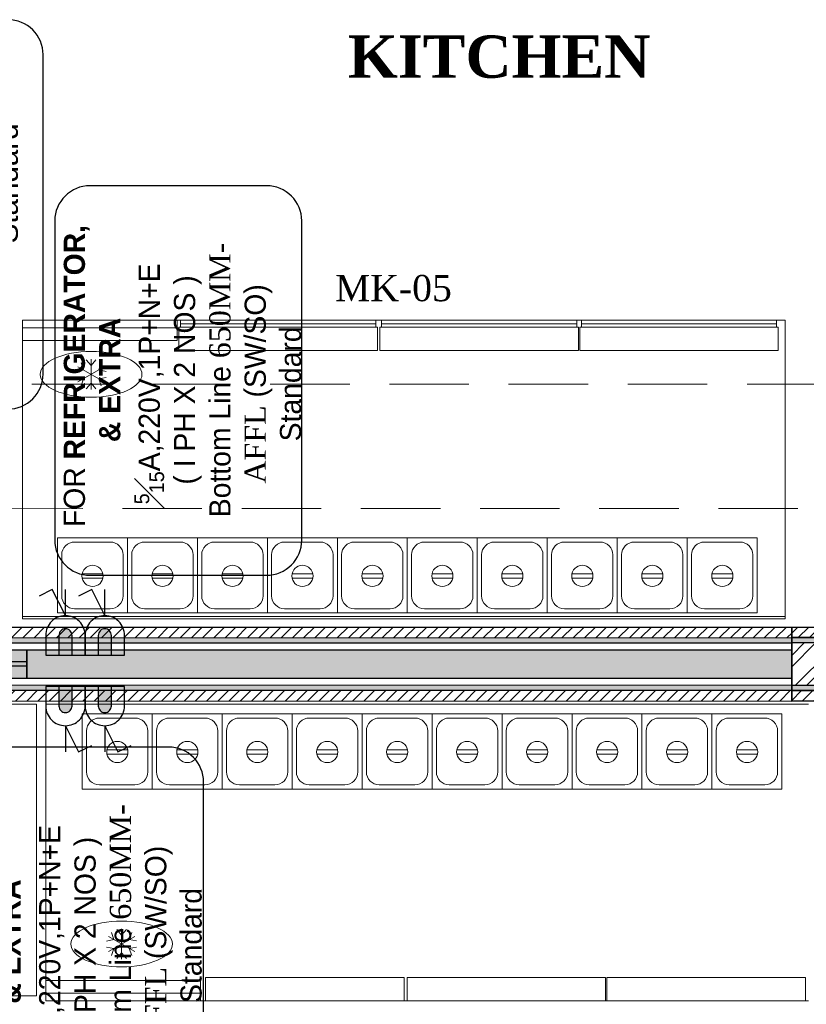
# Model space of a CAD drawing. Extents: x 3940905 to 4145695, y 925352 to 1109797.
# Tile 982 of 1056: x 4065272 to 4067128, y 1096290 to 1098615. Entities that reach past the tile are written whole.
import ezdxf

# ---------------------------------------------------------------- set-up
doc = ezdxf.new("R2010")
doc.units = 0
doc.header["$LTSCALE"] = 750
doc.header["$MEASUREMENT"] = 0
doc.linetypes.add('DASHED', pattern=[0.75, 0.5, -0.25])
doc.linetypes.add('DASHED2', pattern=[0.375, 0.25, -0.125])
doc.layers.get('0').update_dxf_attribs({"linetype": 'CONTINUOUS', "lineweight": 0})
for name, color, linetype, lineweight in [('BEAM', 104, 'CONTINUOUS', 0), ('CIVIL WALLS', 7, 'CONTINUOUS', 30), ('CKD Equipments', 252, 'CONTINUOUS', 0), ('CKD-Electrical Point', 7, 'CONTINUOUS', 25), ('CKD-Electrical Text', 7, 'CONTINUOUS', 25)]:
    doc.layers.add(name, color=color, linetype=linetype, lineweight=lineweight)
for name, color, linetype in [('GLASS', 5, 'CONTINUOUS'), ('PDF_A - TEXT', 7, 'CONTINUOUS'), ('S-Hatch_8', 7, 'CONTINUOUS')]:
    doc.layers.add(name, color=color, linetype=linetype)
doc.styles.add('CKD_Dimension Text', font='BOOKOS.TTF')
pattern_1 = [(45, (84350.27, 54122.346), (-13.25825215, 13.25825215), [])]
pattern_2 = [(50, (84350.27, 54122.346), (21.51780548, -1.88256405), [2.25, -24.75]), (355, (84350.27, 54122.346), (-4.16254001, 22.56576401), [1.8, -19.8]), (100.45144446, (84352.063, 54122.19), (17.3552654, 20.68319973), [1.91220576, -21.03426336]), (46.1842, (84350.27, 54128.346), (32.01723992, -4.96557842), [3.375, -37.125]), (96.6356355, (84352.938, 54127.932), (28.03985837, 29.22355802), [2.86831026, -31.5514128]), (351.184164, (84350.27, 54128.346), (28.03985835, 29.223558), [2.7, -29.70000003]), (21, (84353.27, 54126.846), (17.90721156, -12.07856672), [2.25, -24.75]), (326, (84353.27, 54126.846), (7.29945996, 21.75450135), [1.8, -19.8]), (71.45144474, (84354.762, 54125.84), (25.2066713, 9.67593458), [1.9122057, -21.03426336]), (37.5, (84350.2695, 54122.346), (0.36479566, 9.986815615), [0, -19.56, 0, -20.1, 0, -19.875]), (7.5, (84350.27, 54122.346), (7.892086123, 11.832351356), [0, -11.46, 0, -19.11, 0, -7.575]), (327.5, (84343.5795, 54122.346), (16.014673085, -0.676646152), [0, -7.5, 0, -23.4, 0, -31.05]), (317.5, (84340.58, 54122.346), (17.49558508, 3.00314947), [0, -9.75, 0, -15.54, 0, -22.05])]

# ---------------------------------------------------------------- blocks, each defined once
blk = doc.blocks.new('GDXGDRG')
at = {"layer": 'BEAM', "linetype": 'DASHED2'}
for p, q in [((3974013.1, 1043633.5), (3965223.8, 1043631.4)), ((3974227, 1043339.9), (3965437.5, 1043337.8))]:
    blk.add_line(p, q, dxfattribs=at)
blk = doc.blocks.new('A$C41F15E28')
at = {"layer": 'CKD-Electrical Point'}
blk.add_hatch(color=7, dxfattribs=at).paths.add_polyline_path([(15.5, 0), (-15.5, 0), (-15.5, -46.4, 0.414214), (0, -61.9, 0.414214), (15.5, -46.4)])
at = {"layer": 'CKD-Electrical Point', "color": 7}
for p, q in [((0, -92.9), (-31, -154.8)), ((0, -92.9), (0, -154.8)), ((-31, -154.8), (-61.9, -139.3))]:
    blk.add_line(p, q, dxfattribs=at)
blk.add_lwpolyline([(-46.4, 0), (46.4, 0), (46.4, -46.4, -0.414214), (0, -92.9), (0, -92.9, -0.414214), (-46.4, -46.4), (-46.4, 0)], format="xyb", dxfattribs=at)
blk.add_lwpolyline([(-15.5, 0), (15.5, 0), (15.5, -46.4, -0.414214), (0, -61.9, -0.414214), (-15.5, -46.4)], format="xyb", close=True, dxfattribs=at)

msp = doc.modelspace()

# ---------------------------------------------------------------- hatches: boundary and pattern name
at = {"layer": 'CIVIL WALLS', "true_color": 0x136734}
h = msp.add_hatch(dxfattribs=at)
h.set_pattern_fill('AR-CONC', color=116, scale=3)
h.set_pattern_definition(pattern_2)
h.paths.add_polyline_path([(4067812.5, 1095250.1), (4067812.5, 1097030.7), (4067093.7, 1097030.7), (4067093.7, 1097155.7), (4067812.5, 1097155.7), (4067812.5, 1097455.2), (4067825, 1097455.2), (4067825, 1097143.2), (4067093.7, 1097143.2), (4067093.7, 1097043.2), (4067825, 1097043.2), (4067825, 1095250.1)])
h = msp.add_hatch(dxfattribs=at)
h.set_pattern_fill('AR-CONC', color=116, scale=3)
h.set_pattern_definition(pattern_2)
h.paths.add_polyline_path([(4064787.7, 1097155.4), (4067093.7, 1097155.7), (4067093.7, 1097030.7), (4064787.7, 1097030.4)])
h.paths.add_polyline_path([(4064787.7, 1097142.9), (4067093.7, 1097143.2), (4067093.7, 1097043.2), (4064787.7, 1097042.9)], flags=17)
at = {"layer": 'GLASS'}
h = msp.add_hatch(color=4, dxfattribs=at)
h.dxf.hatch_style = 1
h.paths.add_polyline_path([(4065288.7, 1097126.7), (4067093.7, 1097126.7), (4067093.7, 1097059.6), (4065288.7, 1097059.6)])
at = {"layer": 'S-Hatch_8'}
h = msp.add_hatch(dxfattribs=at)
h.set_pattern_fill('ANSI31', color=6, scale=150)
h.set_pattern_definition(pattern_1)
h.paths.add_polyline_path([(4067812.5, 1097455.2), (4067812.5, 1097155.7), (4067093.7, 1097155.7), (4067093.7, 1097030.7), (4067812.7, 1097030.7), (4067812.5, 1095250.1), (4067787.5, 1095250.1), (4067787.7, 1097005.7), (4067093.7, 1097005.7), (4067093.7, 1097180.7), (4067787.7, 1097180.7), (4067787.8, 1097455.2)])
at = {"layer": 'S-Hatch_8', "true_color": 0x636466}
h = msp.add_hatch(dxfattribs=at)
h.set_pattern_fill('ANSI32', color=251, scale=150)
h.set_pattern_definition([(45, (84350.27, 54122.346), (-39.77475644, 39.77475644), []), (45, (84376.786, 54122.346), (-39.77475644, 39.77475644), [])])
h.paths.add_polyline_path([(4067825, 1097043.2), (4067825, 1095249.6), (4067922.6, 1095249.6), (4067922.6, 1097454.8), (4067825, 1097454.8), (4067825, 1097143.2), (4067093.7, 1097143.2), (4067093.7, 1097043.2)])
at = {"layer": 'S-Hatch_8'}
h = msp.add_hatch(dxfattribs=at)
h.set_pattern_fill('ANSI31', color=6, scale=150)
h.set_pattern_definition(pattern_1)
h.paths.add_polyline_path([(4064787.8, 1097180.6), (4067093.7, 1097180.7), (4067093.7, 1097005.7), (4064787.8, 1097005.6)])
h.paths.add_polyline_path([(4064787.8, 1097155.6), (4067093.7, 1097155.7), (4067093.7, 1097030.7), (4064787.8, 1097030.6)], flags=17)
at = {"layer": 'S-Hatch_8', "true_color": 0xffffff}
h = msp.add_hatch(color=7, dxfattribs=at)
h.dxf.hatch_style = 1
h.paths.add_polyline_path([(4064787.8, 1097126.7), (4065288.7, 1097126.7), (4065288.7, 1097059.6), (4064787.8, 1097059.6)])

# ---------------------------------------------------------------- linework, layer by layer
at = {"layer": 'CIVIL WALLS', "color": 6}
msp.add_lwpolyline([(4067812.5, 1097455.2), (4067812.5, 1097155.7), (4067093.7, 1097155.7), (4067093.7, 1097030.7), (4067812.7, 1097030.7), (4067812.5, 1095250.1), (4067787.5, 1095250.1), (4067787.7, 1097005.7), (4067093.7, 1097005.7), (4067093.7, 1097180.7), (4067787.7, 1097180.7), (4067787.8, 1097455.2), (4067812.5, 1097455.2)], dxfattribs=at)
at = {"layer": 'CIVIL WALLS', "color": 116, "true_color": 0x136734}
for points in [[(4067812.5, 1095250.1), (4067812.5, 1097030.7), (4067093.7, 1097030.7), (4067093.7, 1097155.7), (4067812.5, 1097155.7), (4067812.5, 1097455.2), (4067825, 1097455.2), (4067825, 1097143.2), (4067093.7, 1097143.2), (4067093.7, 1097043.2), (4067825, 1097043.2), (4067825, 1095250.1), (4067812.5, 1095250.1)], [(4064787.8, 1097155.6), (4067093.7, 1097155.7), (4067093.7, 1097030.7), (4064787.8, 1097030.6)]]:
    msp.add_lwpolyline(points, close=True, dxfattribs=at)
at = {"layer": 'CIVIL WALLS'}
for points in [[(4067825, 1097043.2), (4067825, 1095249.6), (4067922.6, 1095249.6), (4067922.6, 1097454.8), (4067825, 1097454.8), (4067825, 1097143.2), (4067093.7, 1097143.2), (4067093.7, 1097043.2)], [(4064787.8, 1097143.1), (4067093.7, 1097143.2), (4067093.7, 1097043.2), (4064787.8, 1097043.1)]]:
    msp.add_lwpolyline(points, close=True, dxfattribs=at)
at = {"layer": 'CIVIL WALLS', "color": 6}
msp.add_lwpolyline([(4064787.8, 1097180.6), (4067093.7, 1097180.7), (4067093.7, 1097005.7), (4064787.7, 1097005.1)], close=True, dxfattribs=at)
at = {"layer": 'CKD Equipments'}
for p, q in [((4065278.7, 1097205.5), (4065278.7, 1097905.5)), ((4065278.7, 1097905.5), (4067078.7, 1097905.5)), ((4067078.7, 1097905.5), (4067078.7, 1097205.5)), ((4067078.7, 1097205.5), (4065278.7, 1097205.5)), ((4065278.7, 1097205.5), (4065278.7, 1097200.3)), ((4067078.7, 1097205.5), (4067078.7, 1097200.3)), ((4065333.7, 1096298.4), (4065333.7, 1096998.4)), ((4065333.7, 1096998.4), (4067133.7, 1096998.4)), ((4067133.7, 1096298.4), (4065333.7, 1096298.4))]:
    msp.add_line(p, q, dxfattribs=at)
at = {"layer": 'CKD Equipments', "linetype": 'DASHED', "ltscale": 25}
for p, q in [((4065651.7, 1097905.2), (4065651.7, 1097888.7)), ((4066112.2, 1097905.2), (4065651.7, 1097905.2)), ((4066112.2, 1097905.2), (4066112.2, 1097888.7)), ((4066125.9, 1097905.2), (4066125.9, 1097888.7)), ((4066586.4, 1097905.2), (4066125.9, 1097905.2)), ((4066586.4, 1097905.2), (4066586.4, 1097888.7)), ((4066597.6, 1097905.2), (4066597.6, 1097888.7)), ((4067058.1, 1097905.2), (4066597.6, 1097905.2)), ((4067058.1, 1097905.2), (4067058.1, 1097888.7)), ((4066116.2, 1097888.7), (4065647.6, 1097888.7)), ((4065647.6, 1097888.7), (4065647.6, 1097833.7)), ((4066112.2, 1097896.9), (4065651.7, 1097896.9)), ((4066116.2, 1097833.7), (4066116.2, 1097888.7)), ((4066590.5, 1097888.7), (4066121.9, 1097888.7)), ((4066121.9, 1097888.7), (4066121.9, 1097833.7)), ((4066586.4, 1097896.9), (4066125.9, 1097896.9)), ((4066590.5, 1097833.7), (4066590.5, 1097888.7)), ((4067062.2, 1097888.7), (4066593.6, 1097888.7)), ((4066593.6, 1097888.7), (4066593.6, 1097833.7)), ((4067058.1, 1097896.9), (4066597.6, 1097896.9)), ((4067062.2, 1097833.7), (4067062.2, 1097888.7)), ((4065647.6, 1097833.7), (4066116.2, 1097833.7)), ((4066121.9, 1097833.7), (4066590.5, 1097833.7)), ((4066593.6, 1097833.7), (4067062.2, 1097833.7)), ((4065311.9, 1096998.4), (4064432.5, 1096998.4)), ((4065311.9, 1096309.9), (4065311.9, 1096998.4)), ((4065711, 1096353.4), (4066179.6, 1096353.4)), ((4065711, 1096298.4), (4065711, 1096353.4)), ((4066179.6, 1096353.4), (4066179.6, 1096298.4)), ((4066186.1, 1096353.4), (4066654.7, 1096353.4)), ((4066186.1, 1096298.4), (4066186.1, 1096353.4)), ((4066654.7, 1096353.4), (4066654.7, 1096298.4)), ((4066657.8, 1096353.4), (4067126.4, 1096353.4)), ((4066657.8, 1096298.4), (4066657.8, 1096353.4)), ((4067126.4, 1096353.4), (4067126.4, 1096298.4)), ((4064432.5, 1096309.9), (4065311.9, 1096309.9)), ((4066179.6, 1096298.4), (4065711, 1096298.4)), ((4066654.7, 1096298.4), (4066186.1, 1096298.4)), ((4067126.4, 1096298.4), (4066657.8, 1096298.4))]:
    msp.add_line(p, q, dxfattribs=at)
at = {"layer": 'CKD Equipments', "color": 1, "ltscale": 700}
for p, q in [((4065440.8, 1097798.3, 9439.3), (4065429.3, 1097811.4, 9439.3)), ((4065440.8, 1097813.3, 9439.3), (4065440.8, 1097741.3, 9439.3)), ((4065440.8, 1097798.3, 9439.3), (4065452.2, 1097811.4, 9439.3)), ((4065422.6, 1097787.8, 9439.3), (4065405.5, 1097784.4, 9439.3)), ((4065409.6, 1097795.3, 9439.3), (4065471.9, 1097759.3, 9439.3)), ((4065409.6, 1097759.3, 9439.3), (4065471.9, 1097795.3, 9439.3)), ((4065422.6, 1097787.8, 9439.3), (4065417, 1097804.3, 9439.3)), ((4065459, 1097787.8, 9439.3), (4065464.6, 1097804.3, 9439.3)), ((4065459, 1097787.8, 9439.3), (4065476.1, 1097784.4, 9439.3)), ((4065422.6, 1097766.8, 9439.3), (4065405.5, 1097770.2, 9439.3)), ((4065422.6, 1097766.8, 9439.3), (4065417, 1097750.3, 9439.3)), ((4065459, 1097766.8, 9439.3), (4065476.1, 1097770.2, 9439.3)), ((4065459, 1097766.8, 9439.3), (4065464.6, 1097750.3, 9439.3)), ((4065440.8, 1097756.3, 9439.3), (4065429.3, 1097743.2, 9439.3)), ((4065440.8, 1097756.3, 9439.3), (4065452.2, 1097743.2, 9439.3)), ((4065512.7, 1096453.5, 9439.3), (4065501.2, 1096466.6, 9439.3)), ((4065512.7, 1096468.5, 9439.3), (4065512.7, 1096396.5, 9439.3)), ((4065512.7, 1096453.5, 9439.3), (4065524.1, 1096466.6, 9439.3)), ((4065494.2, 1096442.8, 9439.3), (4065477.1, 1096439.4, 9439.3)), ((4065481.5, 1096450.5, 9439.3), (4065543.8, 1096414.5, 9439.3)), ((4065481.5, 1096414.5, 9439.3), (4065543.8, 1096450.5, 9439.3)), ((4065494.2, 1096442.8, 9439.3), (4065488.6, 1096459.3, 9439.3)), ((4065530.8, 1096443, 9439.3), (4065536.5, 1096459.5, 9439.3)), ((4065530.8, 1096443, 9439.3), (4065547.9, 1096439.6, 9439.3)), ((4065494.2, 1096421.8, 9439.3), (4065477.1, 1096425.2, 9439.3)), ((4065494.2, 1096421.8, 9439.3), (4065488.6, 1096405.3, 9439.3)), ((4065530.8, 1096422, 9439.3), (4065547.9, 1096425.3, 9439.3)), ((4065530.8, 1096422, 9439.3), (4065536.5, 1096405.5, 9439.3)), ((4065512.7, 1096411.5, 9439.3), (4065501.2, 1096398.3, 9439.3)), ((4065512.7, 1096411.5, 9439.3), (4065524.1, 1096398.3, 9439.3))]:
    msp.add_line(p, q, dxfattribs=at)
at = {"layer": 'CKD Equipments', "color": 4}
for p, q in [((4065361.3, 1097213.9), (4065361.3, 1097391.7)), ((4065361.3, 1097391.7), (4065526.4, 1097391.7)), ((4065361.3, 1097213.9), (4065361.3, 1097391.7)), ((4065361.3, 1097391.7), (4065361.3, 1097213.9)), ((4065526.4, 1097213.9), (4065526.4, 1097391.7)), ((4065526.4, 1097391.7), (4065691.5, 1097391.7)), ((4065526.4, 1097213.9), (4065526.4, 1097391.7)), ((4065526.4, 1097391.7), (4065526.4, 1097213.9)), ((4065691.5, 1097213.9), (4065691.5, 1097391.7)), ((4065691.5, 1097391.7), (4065856.6, 1097391.7)), ((4065691.5, 1097213.9), (4065691.5, 1097391.7)), ((4065691.5, 1097391.7), (4065691.5, 1097213.9)), ((4065856.6, 1097213.9), (4065856.6, 1097391.7)), ((4065856.6, 1097391.7), (4066021.7, 1097391.7)), ((4065856.6, 1097213.9), (4065856.6, 1097391.7)), ((4065856.6, 1097391.7), (4065856.6, 1097213.9)), ((4066021.7, 1097213.9), (4066021.7, 1097391.7)), ((4066021.7, 1097391.7), (4066186.8, 1097391.7)), ((4066021.7, 1097213.9), (4066021.7, 1097391.7)), ((4066021.7, 1097391.7), (4066021.7, 1097213.9)), ((4066186.8, 1097213.9), (4066186.8, 1097391.7)), ((4066186.8, 1097391.7), (4066351.9, 1097391.7)), ((4066186.8, 1097213.9), (4066186.8, 1097391.7)), ((4066186.8, 1097391.7), (4066186.8, 1097213.9)), ((4066351.9, 1097213.9), (4066351.9, 1097391.7)), ((4066351.9, 1097391.7), (4066351.9, 1097213.9)), ((4066351.9, 1097213.9), (4066351.9, 1097391.7)), ((4066351.9, 1097391.7), (4066517, 1097391.7)), ((4066351.9, 1097213.9), (4066351.9, 1097391.7)), ((4066351.9, 1097391.7), (4066351.9, 1097213.9)), ((4066517, 1097213.9), (4066517, 1097391.7)), ((4066517, 1097391.7), (4066682.1, 1097391.7)), ((4066517, 1097213.9), (4066517, 1097391.7)), ((4066517, 1097391.7), (4066517, 1097213.9)), ((4066682.1, 1097213.9), (4066682.1, 1097391.7)), ((4066682.1, 1097391.7), (4066847.2, 1097391.7)), ((4066682.1, 1097213.9), (4066682.1, 1097391.7)), ((4066682.1, 1097391.7), (4066682.1, 1097213.9)), ((4066847.2, 1097213.9), (4066847.2, 1097391.7)), ((4066847.2, 1097391.7), (4066847.2, 1097213.9)), ((4066847.2, 1097213.9), (4066847.2, 1097391.7)), ((4066847.2, 1097391.7), (4067012.3, 1097391.7)), ((4066847.2, 1097213.9), (4066847.2, 1097391.7)), ((4066847.2, 1097391.7), (4066847.2, 1097213.9)), ((4067012.3, 1097213.9), (4067012.3, 1097391.7)), ((4067012.3, 1097391.7), (4067012.3, 1097213.9)), ((4065401.9, 1097381.5), (4065485.7, 1097381.5)), ((4065567, 1097381.5), (4065650.8, 1097381.5)), ((4065732.1, 1097381.5), (4065815.9, 1097381.5)), ((4065897.2, 1097381.5), (4065981, 1097381.5)), ((4066062.3, 1097381.5), (4066146.1, 1097381.5)), ((4066227.4, 1097381.5), (4066311.2, 1097381.5)), ((4066392.5, 1097381.5), (4066476.3, 1097381.5)), ((4066557.6, 1097381.5), (4066641.4, 1097381.5)), ((4066722.7, 1097381.5), (4066806.5, 1097381.5)), ((4066887.8, 1097381.5), (4066971.6, 1097381.5)), ((4065371.4, 1097254.5), (4065371.4, 1097351)), ((4065516.2, 1097351), (4065516.2, 1097254.5)), ((4065536.5, 1097254.5), (4065536.5, 1097351)), ((4065681.3, 1097351), (4065681.3, 1097254.5)), ((4065701.6, 1097254.5), (4065701.6, 1097351)), ((4065846.4, 1097351), (4065846.4, 1097254.5)), ((4065866.7, 1097254.5), (4065866.7, 1097351)), ((4066011.5, 1097351), (4066011.5, 1097254.5)), ((4066031.8, 1097254.5), (4066031.8, 1097351)), ((4066176.6, 1097351), (4066176.6, 1097254.5)), ((4066196.9, 1097254.5), (4066196.9, 1097351)), ((4066341.7, 1097351), (4066341.7, 1097254.5)), ((4066362, 1097254.5), (4066362, 1097351)), ((4066506.8, 1097351), (4066506.8, 1097254.5)), ((4066527.1, 1097254.5), (4066527.1, 1097351)), ((4066671.9, 1097351), (4066671.9, 1097254.5)), ((4066692.2, 1097254.5), (4066692.2, 1097351)), ((4066837, 1097351), (4066837, 1097254.5)), ((4066857.3, 1097254.5), (4066857.3, 1097351)), ((4067002.1, 1097351), (4067002.1, 1097254.5)), ((4065468.6, 1097306.5), (4065419.6, 1097306.5)), ((4065633.7, 1097306.5), (4065584.7, 1097306.5)), ((4065798.8, 1097306.5), (4065749.8, 1097306.5)), ((4065963.9, 1097306.5), (4065914.9, 1097306.5)), ((4066129, 1097306.5), (4066080, 1097306.5)), ((4066294.1, 1097306.5), (4066245.1, 1097306.5)), ((4066459.2, 1097306.5), (4066410.2, 1097306.5)), ((4066624.3, 1097306.5), (4066575.3, 1097306.5)), ((4066789.4, 1097306.5), (4066740.4, 1097306.5)), ((4066954.5, 1097306.5), (4066905.5, 1097306.5)), ((4065419.6, 1097296.5), (4065468.6, 1097296.5)), ((4065584.7, 1097296.5), (4065633.7, 1097296.5)), ((4065749.8, 1097296.5), (4065798.8, 1097296.5)), ((4065914.9, 1097296.5), (4065963.9, 1097296.5)), ((4066080, 1097296.5), (4066129, 1097296.5)), ((4066245.1, 1097296.5), (4066294.1, 1097296.5)), ((4066410.2, 1097296.5), (4066459.2, 1097296.5)), ((4066575.3, 1097296.5), (4066624.3, 1097296.5)), ((4066740.4, 1097296.5), (4066789.4, 1097296.5)), ((4066905.5, 1097296.5), (4066954.5, 1097296.5)), ((4065526.4, 1097213.9), (4065361.3, 1097213.9)), ((4065485.7, 1097224), (4065401.9, 1097224)), ((4065691.5, 1097213.9), (4065526.4, 1097213.9)), ((4065650.8, 1097224), (4065567, 1097224)), ((4065856.6, 1097213.9), (4065691.5, 1097213.9)), ((4065815.9, 1097224), (4065732.1, 1097224)), ((4066021.7, 1097213.9), (4065856.6, 1097213.9)), ((4065981, 1097224), (4065897.2, 1097224)), ((4066186.8, 1097213.9), (4066021.7, 1097213.9)), ((4066146.1, 1097224), (4066062.3, 1097224)), ((4066351.9, 1097213.9), (4066186.8, 1097213.9)), ((4066311.2, 1097224), (4066227.4, 1097224)), ((4066517, 1097213.9), (4066351.9, 1097213.9)), ((4066476.3, 1097224), (4066392.5, 1097224)), ((4066682.1, 1097213.9), (4066517, 1097213.9)), ((4066641.4, 1097224), (4066557.6, 1097224)), ((4066847.2, 1097213.9), (4066682.1, 1097213.9)), ((4066806.5, 1097224), (4066722.7, 1097224)), ((4067012.3, 1097213.9), (4066847.2, 1097213.9)), ((4066971.6, 1097224), (4066887.8, 1097224)), ((4065419.7, 1096798.2), (4065419.7, 1096976)), ((4065419.7, 1096976), (4065584.8, 1096976)), ((4065419.7, 1096798.2), (4065419.7, 1096976)), ((4065419.7, 1096976), (4065419.7, 1096798.2)), ((4065584.8, 1096798.2), (4065584.8, 1096976)), ((4065584.8, 1096976), (4065749.9, 1096976)), ((4065584.8, 1096798.2), (4065584.8, 1096976)), ((4065584.8, 1096976), (4065584.8, 1096798.2)), ((4065749.9, 1096798.2), (4065749.9, 1096976)), ((4065749.9, 1096976), (4065915, 1096976)), ((4065749.9, 1096798.2), (4065749.9, 1096976)), ((4065749.9, 1096976), (4065749.9, 1096798.2)), ((4065915, 1096798.2), (4065915, 1096976)), ((4065915, 1096976), (4066080.1, 1096976)), ((4065915, 1096798.2), (4065915, 1096976)), ((4065915, 1096976), (4065915, 1096798.2)), ((4066080.1, 1096798.2), (4066080.1, 1096976)), ((4066080.1, 1096976), (4066245.2, 1096976)), ((4066080.1, 1096798.2), (4066080.1, 1096976)), ((4066080.1, 1096976), (4066080.1, 1096798.2)), ((4066245.2, 1096798.2), (4066245.2, 1096976)), ((4066245.2, 1096976), (4066410.3, 1096976)), ((4066245.2, 1096798.2), (4066245.2, 1096976)), ((4066245.2, 1096976), (4066245.2, 1096798.2)), ((4066410.3, 1096798.2), (4066410.3, 1096976)), ((4066410.3, 1096976), (4066410.3, 1096798.2)), ((4066410.3, 1096798.2), (4066410.3, 1096976)), ((4066410.3, 1096976), (4066575.4, 1096976)), ((4066410.3, 1096798.2), (4066410.3, 1096976)), ((4066410.3, 1096976), (4066410.3, 1096798.2)), ((4066575.4, 1096798.2), (4066575.4, 1096976)), ((4066575.4, 1096976), (4066740.5, 1096976)), ((4066575.4, 1096798.2), (4066575.4, 1096976)), ((4066575.4, 1096976), (4066575.4, 1096798.2)), ((4066740.5, 1096798.2), (4066740.5, 1096976)), ((4066740.5, 1096976), (4066905.6, 1096976)), ((4066740.5, 1096798.2), (4066740.5, 1096976)), ((4066740.5, 1096976), (4066740.5, 1096798.2)), ((4066905.6, 1096798.2), (4066905.6, 1096976)), ((4066905.6, 1096976), (4067070.7, 1096976)), ((4066905.6, 1096798.2), (4066905.6, 1096976)), ((4066905.6, 1096976), (4066905.6, 1096798.2)), ((4067070.7, 1096798.2), (4067070.7, 1096976)), ((4067070.7, 1096798.2), (4067070.7, 1096976)), ((4067070.7, 1096976), (4067070.7, 1096798.2)), ((4065460.3, 1096965.8), (4065544.1, 1096965.8)), ((4065625.4, 1096965.8), (4065709.2, 1096965.8)), ((4065790.5, 1096965.8), (4065874.3, 1096965.8)), ((4065955.6, 1096965.8), (4066039.4, 1096965.8)), ((4066120.7, 1096965.8), (4066204.5, 1096965.8)), ((4066285.8, 1096965.8), (4066369.6, 1096965.8)), ((4066450.9, 1096965.8), (4066534.7, 1096965.8)), ((4066616, 1096965.8), (4066699.8, 1096965.8)), ((4066781.1, 1096965.8), (4066864.9, 1096965.8)), ((4066946.2, 1096965.8), (4067030, 1096965.8)), ((4065429.8, 1096838.8), (4065429.8, 1096935.4)), ((4065574.6, 1096935.4), (4065574.6, 1096838.8)), ((4065594.9, 1096838.8), (4065594.9, 1096935.4)), ((4065739.7, 1096935.4), (4065739.7, 1096838.8)), ((4065760, 1096838.8), (4065760, 1096935.4)), ((4065904.8, 1096935.4), (4065904.8, 1096838.8)), ((4065925.1, 1096838.8), (4065925.1, 1096935.4)), ((4066069.9, 1096935.4), (4066069.9, 1096838.8)), ((4066090.2, 1096838.8), (4066090.2, 1096935.4)), ((4066235, 1096935.4), (4066235, 1096838.8)), ((4066255.3, 1096838.8), (4066255.3, 1096935.4)), ((4066400.1, 1096935.4), (4066400.1, 1096838.8)), ((4066420.4, 1096838.8), (4066420.4, 1096935.4)), ((4066565.2, 1096935.4), (4066565.2, 1096838.8)), ((4066585.5, 1096838.8), (4066585.5, 1096935.4)), ((4066730.3, 1096935.4), (4066730.3, 1096838.8)), ((4066750.6, 1096838.8), (4066750.6, 1096935.4)), ((4066895.4, 1096935.4), (4066895.4, 1096838.8)), ((4066915.7, 1096838.8), (4066915.7, 1096935.4)), ((4067060.5, 1096935.4), (4067060.5, 1096838.8)), ((4065527.1, 1096890.8), (4065478.1, 1096890.8)), ((4065478.1, 1096880.8), (4065527.1, 1096880.8)), ((4065692.2, 1096890.8), (4065643.2, 1096890.8)), ((4065643.2, 1096880.8), (4065692.2, 1096880.8)), ((4065857.3, 1096890.8), (4065808.3, 1096890.8)), ((4065808.3, 1096880.8), (4065857.3, 1096880.8)), ((4066022.4, 1096890.8), (4065973.4, 1096890.8)), ((4065973.4, 1096880.8), (4066022.4, 1096880.8)), ((4066187.5, 1096890.8), (4066138.5, 1096890.8)), ((4066138.5, 1096880.8), (4066187.5, 1096880.8)), ((4066352.6, 1096890.8), (4066303.6, 1096890.8)), ((4066303.6, 1096880.8), (4066352.6, 1096880.8)), ((4066517.7, 1096890.8), (4066468.7, 1096890.8)), ((4066468.7, 1096880.8), (4066517.7, 1096880.8)), ((4066682.8, 1096890.8), (4066633.8, 1096890.8)), ((4066633.8, 1096880.8), (4066682.8, 1096880.8)), ((4066847.9, 1096890.8), (4066798.9, 1096890.8)), ((4066798.9, 1096880.8), (4066847.9, 1096880.8)), ((4067013, 1096890.8), (4066964, 1096890.8)), ((4066964, 1096880.8), (4067013, 1096880.8)), ((4065584.8, 1096798.2), (4065419.7, 1096798.2)), ((4065544.1, 1096808.4), (4065460.3, 1096808.4)), ((4065749.9, 1096798.2), (4065584.8, 1096798.2)), ((4065709.2, 1096808.4), (4065625.4, 1096808.4)), ((4065915, 1096798.2), (4065749.9, 1096798.2)), ((4065874.3, 1096808.4), (4065790.5, 1096808.4)), ((4066080.1, 1096798.2), (4065915, 1096798.2)), ((4066039.4, 1096808.4), (4065955.6, 1096808.4)), ((4066245.2, 1096798.2), (4066080.1, 1096798.2)), ((4066204.5, 1096808.4), (4066120.7, 1096808.4)), ((4066410.3, 1096798.2), (4066245.2, 1096798.2)), ((4066369.6, 1096808.4), (4066285.8, 1096808.4)), ((4066575.4, 1096798.2), (4066410.3, 1096798.2)), ((4066534.7, 1096808.4), (4066450.9, 1096808.4)), ((4066740.5, 1096798.2), (4066575.4, 1096798.2)), ((4066699.8, 1096808.4), (4066616, 1096808.4)), ((4066905.6, 1096798.2), (4066740.5, 1096798.2)), ((4066864.9, 1096808.4), (4066781.1, 1096808.4)), ((4067070.7, 1096798.2), (4066905.6, 1096798.2)), ((4067030, 1096808.4), (4066946.2, 1096808.4))]:
    msp.add_line(p, q, dxfattribs=at)
at = {"layer": 'CKD Equipments', "lineweight": 5}
msp.add_line((4067078.7, 1097200.3, -141), (4065278.7, 1097200.3, -141), dxfattribs=at)
at = {"layer": 'CKD Equipments', "color": 4}
for centre in [(4065444.1, 1097301.5), (4065609.2, 1097301.5), (4065774.3, 1097301.5), (4065939.4, 1097301.5), (4066104.5, 1097301.5), (4066269.6, 1097301.5), (4066434.7, 1097301.5), (4066599.8, 1097301.5), (4066764.9, 1097301.5), (4066930, 1097301.5), (4065502.6, 1096885.8), (4065667.7, 1096885.8), (4065832.8, 1096885.8), (4065997.9, 1096885.8), (4066163, 1096885.8), (4066328.1, 1096885.8), (4066493.2, 1096885.8), (4066658.3, 1096885.8), (4066823.4, 1096885.8), (4066988.5, 1096885.8)]:
    msp.add_circle(centre, 25, dxfattribs=at)
for centre, start, end in [((4065401.9, 1097351), 90, 180), ((4065485.7, 1097351), 0, 90), ((4065567, 1097351), 90, 180), ((4065650.8, 1097351), 0, 90), ((4065732.1, 1097351), 90, 180), ((4065815.9, 1097351), 0, 90), ((4065897.2, 1097351), 90, 180), ((4065981, 1097351), 0, 90), ((4066062.3, 1097351), 90, 180), ((4066146.1, 1097351), 0, 90), ((4066227.4, 1097351), 90, 180), ((4066311.2, 1097351), 0, 90), ((4066392.5, 1097351), 90, 180), ((4066476.3, 1097351), 0, 90), ((4066557.6, 1097351), 90, 180), ((4066641.4, 1097351), 0, 90), ((4066722.7, 1097351), 90, 180), ((4066806.5, 1097351), 0, 90), ((4066887.8, 1097351), 90, 180), ((4066971.6, 1097351), 0, 90), ((4065401.9, 1097254.5), 180, 270), ((4065485.7, 1097254.5), 270, 0), ((4065567, 1097254.5), 180, 270), ((4065650.8, 1097254.5), 270, 0), ((4065732.1, 1097254.5), 180, 270), ((4065815.9, 1097254.5), 270, 0), ((4065897.2, 1097254.5), 180, 270), ((4065981, 1097254.5), 270, 0), ((4066062.3, 1097254.5), 180, 270), ((4066146.1, 1097254.5), 270, 0), ((4066227.4, 1097254.5), 180, 270), ((4066311.2, 1097254.5), 270, 0), ((4066392.5, 1097254.5), 180, 270), ((4066476.3, 1097254.5), 270, 0), ((4066557.6, 1097254.5), 180, 270), ((4066641.4, 1097254.5), 270, 0), ((4066722.7, 1097254.5), 180, 270), ((4066806.5, 1097254.5), 270, 0), ((4066887.8, 1097254.5), 180, 270), ((4066971.6, 1097254.5), 270, 0), ((4065460.3, 1096935.4), 90, 180), ((4065544.1, 1096935.4), 0, 90), ((4065625.4, 1096935.4), 90, 180), ((4065709.2, 1096935.4), 0, 90), ((4065790.5, 1096935.4), 90, 180), ((4065874.3, 1096935.4), 0, 90), ((4065955.6, 1096935.4), 90, 180), ((4066039.4, 1096935.4), 0, 90), ((4066120.7, 1096935.4), 90, 180), ((4066204.5, 1096935.4), 0, 90), ((4066285.8, 1096935.4), 90, 180), ((4066369.6, 1096935.4), 0, 90), ((4066450.9, 1096935.4), 90, 180), ((4066534.7, 1096935.4), 0, 90), ((4066616, 1096935.4), 90, 180), ((4066699.8, 1096935.4), 0, 90), ((4066781.1, 1096935.4), 90, 180), ((4066864.9, 1096935.4), 0, 90), ((4066946.2, 1096935.4), 90, 180), ((4067030, 1096935.4), 0, 90), ((4065460.3, 1096838.8), 180, 270), ((4065544.1, 1096838.8), 270, 0), ((4065625.4, 1096838.8), 180, 270), ((4065709.2, 1096838.8), 270, 0), ((4065790.5, 1096838.8), 180, 270), ((4065874.3, 1096838.8), 270, 0), ((4065955.6, 1096838.8), 180, 270), ((4066039.4, 1096838.8), 270, 0), ((4066120.7, 1096838.8), 180, 270), ((4066204.5, 1096838.8), 270, 0), ((4066285.8, 1096838.8), 180, 270), ((4066369.6, 1096838.8), 270, 0), ((4066450.9, 1096838.8), 180, 270), ((4066534.7, 1096838.8), 270, 0), ((4066616, 1096838.8), 180, 270), ((4066699.8, 1096838.8), 270, 0), ((4066781.1, 1096838.8), 180, 270), ((4066864.9, 1096838.8), 270, 0), ((4066946.2, 1096838.8), 180, 270), ((4067030, 1096838.8), 270, 0)]:
    msp.add_arc(centre, 30.5, start, end, dxfattribs=at)
at = {"layer": 'CKD Equipments', "color": 1, "ltscale": 700, "extrusion": (0, 0, -1)}
for centre in [(4065440.8, 1097777.3, 9439.3), (4065512.7, 1096432.5, 9439.3)]:
    msp.add_ellipse(centre, major_axis=(-120, 0), ratio=0.45, dxfattribs=at)
at = {"layer": 'CKD Equipments'}
for points in [[(4065643.5, 1097857.5), (4065643.5, 1097905.5), (4065278.7, 1097905.5), (4065278.7, 1097857.5)], [(4065643.5, 1097905.5, -120), (4065643.5, 1097905.5, -534), (4065278.7, 1097905.5, -534), (4065278.7, 1097905.5, -120)], [(4065643.5, 1097905.5, -534), (4065643.5, 1097857.5, -534), (4065278.7, 1097857.5, -534), (4065278.7, 1097905.5, -534)], [(4065643.5, 1097887.5, -120), (4065278.7, 1097887.5, -120), (4065278.7, 1097905.5, -120), (4065643.5, 1097905.5, -120)], [(4065643.5, 1097905.5, -18), (4065278.7, 1097905.5, -18), (4065278.7, 1097905.5), (4065643.5, 1097905.5)], [(4065643.5, 1097905.5, -18), (4065643.5, 1097887.5, -18), (4065278.7, 1097887.5, -18), (4065278.7, 1097905.5, -18)], [(4065643.5, 1097887.5, -120), (4065643.5, 1097887.5, -18), (4065278.7, 1097887.5, -18), (4065278.7, 1097887.5, -120)], [(4065643.5, 1097857.5, -534), (4065643.5, 1097857.5), (4065278.7, 1097857.5), (4065278.7, 1097857.5, -534)], [(4065698.5, 1096346.4, -10633.3), (4065698.5, 1096346.4, -10099.3), (4065333.7, 1096346.4, -10099.3), (4065333.7, 1096346.4, -10633.3)], [(4065698.5, 1096346.4, -10099.3), (4065698.5, 1096298.4, -10099.3), (4065333.7, 1096298.4, -10099.3), (4065333.7, 1096346.4, -10099.3)], [(4065698.5, 1096298.4, -10633.3), (4065698.5, 1096346.4, -10633.3), (4065333.7, 1096346.4, -10633.3), (4065333.7, 1096298.4, -10633.3)], [(4065333.7, 1096298.4, -10219.3), (4065698.5, 1096298.4, -10219.3), (4065698.5, 1096316.4, -10219.3), (4065333.7, 1096316.4, -10219.3)], [(4065698.5, 1096316.4, -10219.3), (4065698.5, 1096316.4, -10117.3), (4065333.7, 1096316.4, -10117.3), (4065333.7, 1096316.4, -10219.3)], [(4065698.5, 1096298.4, -10117.3), (4065698.5, 1096316.4, -10117.3), (4065333.7, 1096316.4, -10117.3), (4065333.7, 1096298.4, -10117.3)], [(4065698.5, 1096298.4, -10219.3), (4065698.5, 1096298.4, -10633.3), (4065333.7, 1096298.4, -10633.3), (4065333.7, 1096298.4, -10219.3)], [(4065333.7, 1096298.4, -10099.3), (4065698.5, 1096298.4, -10099.3), (4065698.5, 1096298.4, -10117.3), (4065333.7, 1096298.4, -10117.3)]]:
    msp.add_3dface(points, dxfattribs=at)
for points, invisible_edges in [([(4065278.7, 1097857.5, -534), (4065278.7, 1097905.5, -534), (4065278.7, 1097905.5, -120), (4065278.7, 1097887.5, -120)], 8), ([(4065278.7, 1097905.5), (4065278.7, 1097905.5, -18), (4065278.7, 1097887.5, -18), (4065278.7, 1097857.5)], 4), ([(4065643.5, 1097857.5, -534), (4065643.5, 1097905.5, -534), (4065643.5, 1097905.5, -120), (4065643.5, 1097887.5, -120)], 8), ([(4065643.5, 1097905.5), (4065643.5, 1097905.5, -18), (4065643.5, 1097887.5, -18), (4065643.5, 1097857.5)], 4), ([(4065278.7, 1097887.5, -120), (4065278.7, 1097857.5, -534), (4065278.7, 1097857.5), (4065278.7, 1097887.5, -18)], 5), ([(4065643.5, 1097887.5, -120), (4065643.5, 1097857.5, -534), (4065643.5, 1097857.5), (4065643.5, 1097887.5, -18)], 5), ([(4065333.7, 1096316.4, -10117.3), (4065333.7, 1096346.4, -10099.3), (4065333.7, 1096346.4, -10633.3), (4065333.7, 1096316.4, -10219.3)], 5), ([(4065333.7, 1096316.4, -10219.3), (4065333.7, 1096298.4, -10219.3), (4065333.7, 1096298.4, -10633.3), (4065333.7, 1096346.4, -10633.3)], 8), ([(4065333.7, 1096346.4, -10099.3), (4065333.7, 1096316.4, -10117.3), (4065333.7, 1096298.4, -10117.3), (4065333.7, 1096298.4, -10099.3)], 1), ([(4065698.5, 1096316.4, -10117.3), (4065698.5, 1096346.4, -10099.3), (4065698.5, 1096346.4, -10633.3), (4065698.5, 1096316.4, -10219.3)], 5), ([(4065698.5, 1096316.4, -10219.3), (4065698.5, 1096298.4, -10219.3), (4065698.5, 1096298.4, -10633.3), (4065698.5, 1096346.4, -10633.3)], 8), ([(4065698.5, 1096346.4, -10099.3), (4065698.5, 1096316.4, -10117.3), (4065698.5, 1096298.4, -10117.3), (4065698.5, 1096298.4, -10099.3)], 1)]:
    msp.add_3dface(points, dxfattribs=dict(at, invisible_edges=invisible_edges))
at = {"layer": 'CKD-Electrical Text', "color": 7, "linetype": 'Continuous'}
for points, elevation in [([(4064827.4, 1097695.3), (4065244.7, 1097695.3, 0.414214), (4065327.3, 1097777.9), (4065327.3, 1098532.1, 0.414214), (4065244.7, 1098614.7), (4064827.4, 1098614.7, 0.414214), (4064744.8, 1098532.1), (4064744.8, 1097777.9, 0.414214)], -20730.4), ([(4065437.7, 1097303.1), (4065855.1, 1097303.1, 0.414214), (4065937.7, 1097385.8), (4065937.7, 1098139.9, 0.414214), (4065855.1, 1098222.5), (4065437.7, 1098222.5, 0.414214), (4065355.1, 1098139.9), (4065355.1, 1097385.8, 0.414214)], -20748.4), ([(4065206.3, 1095977.9), (4065623.7, 1095977.9, 0.414214), (4065706.3, 1096060.5), (4065706.3, 1096814.7, 0.414214), (4065623.7, 1096897.3), (4065206.3, 1096897.3, 0.414214), (4065123.7, 1096814.7), (4065123.7, 1096060.5, 0.414214)], -20748.4)]:
    msp.add_lwpolyline(points, format="xyb", close=True, dxfattribs=dict(at, elevation=elevation))
at = {"layer": 'GLASS', "lineweight": 30}
for p, q in [((4065288.7, 1097098.2), (4064787.8, 1097098.2)), ((4065288.7, 1097088.2), (4064787.8, 1097088.2))]:
    msp.add_line(p, q, dxfattribs=at)
for points in [[(4064787.8, 1097126.7), (4065288.7, 1097126.7), (4065288.7, 1097059.6), (4064787.8, 1097059.6)], [(4065288.7, 1097126.7), (4067093.7, 1097126.7), (4067093.7, 1097059.6), (4065288.7, 1097059.6)]]:
    msp.add_lwpolyline(points, close=True, dxfattribs=at)

# ---------------------------------------------------------------- block references
at = {"layer": 'BEAM'}
msp.add_blockref('GDXGDRG', (99350.3, 54122.3), dxfattribs=at)
at = {"layer": 'CKD-Electrical Point', "color": 2, "lineweight": 50, "xscale": -1}
for p, rotation in [((4065380.2, 1097114.7, -141), 180.0036111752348), ((4065473.1, 1097114.7, -141), 180.0036111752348), ((4065380.2, 1097040.7), 0.00361117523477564), ((4065473.1, 1097040.7), 0.00361117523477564)]:
    msp.add_blockref('A$C41F15E28', p, dxfattribs=dict(at, rotation=rotation))

# ---------------------------------------------------------------- texts
at = {"color": 30, "insert": (4066403.7, 1098577.5), "char_height": 100, "width": 2769.329, "attachment_point": 2, "line_spacing_factor": 1.022253, "style": 'CKD_Dimension Text'}
msp.add_mtext('{\\fBookman Old Style|b1|i0|c0|p18;KITCHEN}', dxfattribs=at)
at = {"layer": 'CKD-Electrical Text', "color": 4, "linetype": 'Continuous', "char_height": 50, "width": 751.232, "attachment_point": 5, "rotation": 90, "style": 'CKD_Dimension Text'}
for s, insert in [('{\\fArial|b0|i0|c238|p34;  \\C7;FOR\\fArial|b0|i0|c0|p34;\\C9;  \\C7;KOT PRINTER\\P\\A1;{\\H0.7x;\\S5#15;}A\\fArial|b0|i0|c238|p34;,220V,1P+N+E \\P ( I PH X2 NO\\fArial|b0|i0|c0|p34;S\\fArial|b0|i0|c238|p34; )\\P \\fArial|b0|i0|c0|p34;BOTTOM LINE 1200 MM- AFFL\\fArial|b0|i0|c238|p34; (SW/SO) Standard}', (4065029.9, 1098228.2)), ('{\\fCentury Gothic|b0|i0|c238|p34;\\C256;  FOR \\fCentury Gothic|b1|i0|c0|p34;REFRIGERATOR,\\P & EXTRA\\fCentury Gothic|b0|i0|c0|p34; \\P\\A1;{\\H0.7x;\\S5#15;}\\H1.00002x;A\\fCentury Gothic|b0|i0|c238|p34;,220V,1P+N+E \\P ( I PH X \\fCentury Gothic|b0|i0|c0|p34;2\\fCentury Gothic|b0|i0|c238|p34; NO\\fCentury Gothic|b0|i0|c0|p34;S\\fCentury Gothic|b0|i0|c238|p34; )\\fCentury Gothic|b0|i0|c0|p34; \\P\\fCentury Gothic|b0|i0|c238|p34; \\fCentury Gothic|b0|i0|c0|p34;Bottom Line \\fBookman Old Style|b0|i0|c0|p18;\\H0.99998x;650MM- AFFL\\fCentury Gothic|b0|i0|c238|p34; (SW/SO)\\fBookman Old Style|b0|i0|c0|p18; \\fCentury Gothic|b0|i0|c238|p34;Standard }', (4065656.6, 1097754.8)), ('{\\fCentury Gothic|b0|i0|c238|p34;\\C256;  FOR \\fCentury Gothic|b1|i0|c0|p34;REFRIGERATOR,\\P & EXTRA\\fCentury Gothic|b0|i0|c0|p34; \\P\\A1;{\\H0.7x;\\S5#15;}\\H1.00002x;A\\fCentury Gothic|b0|i0|c238|p34;,220V,1P+N+E \\P ( I PH X \\fCentury Gothic|b0|i0|c0|p34;2\\fCentury Gothic|b0|i0|c238|p34; NO\\fCentury Gothic|b0|i0|c0|p34;S\\fCentury Gothic|b0|i0|c238|p34; )\\fCentury Gothic|b0|i0|c0|p34; \\P\\fCentury Gothic|b0|i0|c238|p34; \\fCentury Gothic|b0|i0|c0|p34;Bottom Line \\fBookman Old Style|b0|i0|c0|p18;\\H0.99998x;650MM- AFFL\\fCentury Gothic|b0|i0|c238|p34; (SW/SO)\\fBookman Old Style|b0|i0|c0|p18; \\fCentury Gothic|b0|i0|c238|p34;Standard }', (4065421.8, 1096429))]:
    msp.add_mtext(s, dxfattribs=dict(at, insert=insert))
at = {"layer": 'PDF_A - TEXT', "insert": (4066016.3, 1098012), "char_height": 61.96, "width": 1204.096, "attachment_point": 1, "style": 'CKD_Dimension Text'}
msp.add_mtext('MK-05', dxfattribs=at)

doc.saveas('drawing.dxf')
